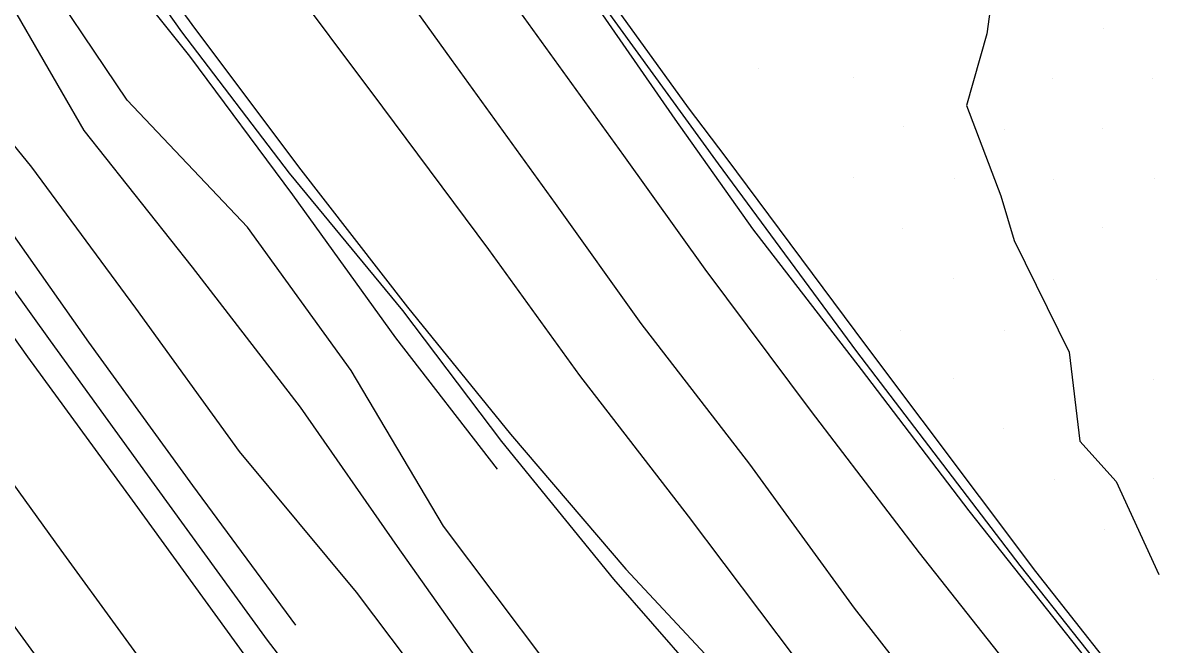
# Model space of a CAD drawing. Extents: x 1602514 to 1609837, y 863887 to 871157.
# Drawn here: x 1605423.3 to 1605585.8, y 867162.4 to 867249.9 of the extents above; entities that cross this region are included whole.
import ezdxf

# ---------------------------------------------------------------- set-up
doc = ezdxf.new("R2010")
doc.units = 0
for name, color, linetype in [('Survey-Centerline', 7, 'Continuous'), ('Survey-Edge of pavement', 7, 'Continuous'), ('Survey-Flow line', 7, 'Continuous'), ('Survey-Ridge Lines', 7, 'Continuous'), ('Survey-Safety', 7, 'Continuous'), ('Survey-Shoulders', 7, 'Continuous'), ('Survey-Spot dirt', 7, 'Continuous')]:
    doc.layers.add(name, color=color, linetype=linetype)

msp = doc.modelspace()

# ---------------------------------------------------------------- linework, layer by layer
at = {"layer": 'Survey-Centerline'}
for points in [[(1605587.53, 867109.21), (1605571.83, 867128.68), (1605555.82, 867147.88), (1605540.41, 867167.58), (1605525.66, 867187.85), (1605510.37, 867207.66), (1605498.3, 867224.56), (1605483.66, 867244.82), (1605469.05, 867265.11), (1605454.59, 867285.5), (1605440.24, 867305.97), (1605425.85, 867326.41), (1605411.5, 867346.87)], [(1605587.53, 867109.21), (1605571.83, 867128.68), (1605555.82, 867147.88), (1605540.41, 867167.58), (1605525.66, 867187.85), (1605510.37, 867207.66), (1605498.3, 867224.56), (1605483.66, 867244.82), (1605469.05, 867265.11), (1605454.59, 867285.5), (1605440.24, 867305.97), (1605425.85, 867326.41), (1605411.5, 867346.87)], [(1605523.05, 867054.56), (1605507.36, 867074.03), (1605491.66, 867093.49), (1605476, 867112.99), (1605460.77, 867132.85), (1605445.48, 867152.66), (1605428.7, 867175.74), (1605414.05, 867196), (1605399.67, 867216.44), (1605385.22, 867236.84), (1605370.86, 867257.3), (1605356.28, 867277.61), (1605341.93, 867298.07), (1605327.6, 867318.56), (1605313.22, 867339)], [(1605523.05, 867054.56), (1605507.36, 867074.03), (1605491.66, 867093.49), (1605476, 867112.99), (1605460.77, 867132.85), (1605445.48, 867152.66), (1605428.7, 867175.74), (1605414.05, 867196), (1605399.67, 867216.44), (1605385.22, 867236.84), (1605370.86, 867257.3), (1605356.28, 867277.61), (1605341.93, 867298.07), (1605327.6, 867318.56), (1605313.22, 867339)]]:
    msp.add_lwpolyline(points, dxfattribs=at)
at = {"layer": 'Survey-Edge of pavement'}
for points in [[(1605192.88, 867469.32), (1605212.53, 867452.47), (1605229.88, 867434.04), (1605245.44, 867414.39), (1605260.22, 867393.43), (1605274.57, 867372.96), (1605288.99, 867352.54), (1605303.35, 867332.08), (1605317.73, 867311.64), (1605332.22, 867291.26), (1605346.57, 867270.8), (1605361.22, 867250.54), (1605375.57, 867230.07), (1605389.96, 867209.63), (1605404.54, 867189.33), (1605419.12, 867169.02), (1605436.58, 867145.12), (1605451.7, 867125.15), (1605467.05, 867105.4), (1605482.67, 867085.87), (1605498.38, 867066.42), (1605514.15, 867047.02)], [(1605192.88, 867469.32), (1605212.53, 867452.47), (1605229.88, 867434.04), (1605245.44, 867414.39), (1605260.22, 867393.43), (1605274.57, 867372.96), (1605288.99, 867352.54), (1605303.35, 867332.08), (1605317.73, 867311.64), (1605332.22, 867291.26), (1605346.57, 867270.8), (1605361.22, 867250.54), (1605375.57, 867230.07), (1605389.96, 867209.63), (1605404.54, 867189.33), (1605419.12, 867169.02), (1605436.58, 867145.12), (1605451.7, 867125.15), (1605467.05, 867105.4), (1605482.67, 867085.87), (1605498.38, 867066.42), (1605514.15, 867047.02)], [(1605596.59, 867116.89), (1605580.73, 867136.22), (1605565.08, 867155.72), (1605549.58, 867175.35), (1605534.37, 867195.24), (1605519.38, 867215.3), (1605507.92, 867231.31), (1605493.27, 867251.57), (1605478.56, 867271.78), (1605464.08, 867292.16), (1605449.72, 867312.62), (1605435.14, 867332.93), (1605420.79, 867353.39)], [(1605596.59, 867116.89), (1605580.73, 867136.22), (1605565.08, 867155.72), (1605549.58, 867175.35), (1605534.37, 867195.24), (1605519.38, 867215.3), (1605507.92, 867231.31), (1605493.27, 867251.57), (1605478.56, 867271.78), (1605464.08, 867292.16), (1605449.72, 867312.62), (1605435.14, 867332.93), (1605420.79, 867353.39)], [(1605374.82, 867351.68), (1605389.18, 867331.22), (1605403.53, 867310.75), (1605418.05, 867290.4), (1605432.4, 867269.94), (1605447.11, 867249.72), (1605462.11, 867229.71), (1605477.47, 867209.95), (1605491.97, 867192.06), (1605508.2, 867173.05), (1605525.29, 867154.77), (1605542.51, 867136.59), (1605559.57, 867118.29), (1605576.73, 867100.06), (1605593.66, 867081.64)], [(1605374.82, 867351.68), (1605389.18, 867331.22), (1605403.53, 867310.75), (1605418.05, 867290.4), (1605432.4, 867269.94), (1605447.11, 867249.72), (1605462.11, 867229.71), (1605477.47, 867209.95), (1605491.97, 867192.06), (1605508.2, 867173.05), (1605525.29, 867154.77), (1605542.51, 867136.59), (1605559.57, 867118.29), (1605576.73, 867100.06), (1605593.66, 867081.64)], [(1605548.29, 867043.19), (1605532.25, 867062.35), (1605516.55, 867081.82), (1605500.88, 867101.31), (1605485.41, 867120.96), (1605470, 867140.67), (1605454.86, 867160.6), (1605438.73, 867182.78), (1605423.99, 867202.97), (1605409.5, 867223.34), (1605395.05, 867243.74), (1605380.7, 867264.2), (1605366.31, 867284.64), (1605351.8, 867305), (1605337.25, 867325.32), (1605322.86, 867345.77)], [(1605548.29, 867043.19), (1605532.25, 867062.35), (1605516.55, 867081.82), (1605500.88, 867101.31), (1605485.41, 867120.96), (1605470, 867140.67), (1605454.86, 867160.6), (1605438.73, 867182.78), (1605423.99, 867202.97), (1605409.5, 867223.34), (1605395.05, 867243.74), (1605380.7, 867264.2), (1605366.31, 867284.64), (1605351.8, 867305), (1605337.25, 867325.32), (1605322.86, 867345.77)]]:
    msp.add_lwpolyline(points, dxfattribs=at)
at = {"layer": 'Survey-Flow line'}
msp.add_lwpolyline([(1605585.65, 867043.74), (1605570.32, 867061.84), (1605552.08, 867079.83), (1605537.41, 867097.18), (1605521.84, 867116.71), (1605505.03, 867136.94), (1605491.02, 867155.09), (1605476.07, 867176.27), (1605462.39, 867195.86), (1605447.19, 867215.58), (1605431.93, 867234.81), (1605419.3, 867256.64), (1605405.26, 867277.1), (1605390.27, 867297.64), (1605375.54, 867317.32), (1605361.68, 867338.05), (1605346.26, 867357.92), (1605331.94, 867378.33), (1605318.99, 867399.94), (1605305.14, 867420.61), (1605290.02, 867440.65), (1605276.63, 867461.66), (1605262.59, 867481.73), (1605260.65, 867487.12)], dxfattribs=at)
msp.add_lwpolyline([(1605585.65, 867043.74), (1605570.32, 867061.84), (1605552.08, 867079.83), (1605537.41, 867097.18), (1605521.84, 867116.71), (1605505.03, 867136.94), (1605491.02, 867155.09), (1605476.07, 867176.27), (1605462.39, 867195.86), (1605447.19, 867215.58), (1605431.93, 867234.81), (1605419.3, 867256.64), (1605405.26, 867277.1), (1605390.27, 867297.64), (1605375.54, 867317.32), (1605361.68, 867338.05), (1605346.26, 867357.92), (1605331.94, 867378.33), (1605318.99, 867399.94), (1605305.14, 867420.61), (1605290.02, 867440.65), (1605276.63, 867461.66), (1605262.59, 867481.73), (1605260.65, 867487.12)], dxfattribs=at)
at = {"layer": 'Survey-Ridge Lines'}
for points in [[(1605299.37, 867547.48), (1605313.7, 867526.23), (1605318.18, 867519.95), (1605334.04, 867497.66), (1605410.89, 867387.13), (1605416.96, 867378.95), (1605448.75, 867333.14), (1605466.83, 867308.36), (1605493.95, 867269.97), (1605517.01, 867238), (1605522.31, 867231.04)], [(1605299.37, 867547.48), (1605313.7, 867526.23), (1605318.18, 867519.95), (1605334.04, 867497.66), (1605410.89, 867387.13), (1605416.96, 867378.95), (1605448.75, 867333.14), (1605466.83, 867308.36), (1605493.95, 867269.97), (1605517.01, 867238), (1605522.31, 867231.04)], [(1605453.83, 867189.63), (1605439.22, 867209.82), (1605424.59, 867229.65), (1605408.71, 867249.14), (1605395.88, 867270.52), (1605379.3, 867289.77), (1605364.15, 867309.33), (1605349.22, 867329.34), (1605335.14, 867350.09), (1605320.8, 867370.52), (1605310.18, 867393.72), (1605294.06, 867412.83), (1605279.85, 867433.48), (1605264.47, 867453.14), (1605250.94, 867473.77), (1605237.46, 867495.9), (1605227.22, 867519)], [(1605453.83, 867189.63), (1605439.22, 867209.82), (1605424.59, 867229.65), (1605408.71, 867249.14), (1605395.88, 867270.52), (1605379.3, 867289.77), (1605364.15, 867309.33), (1605349.22, 867329.34), (1605335.14, 867350.09), (1605320.8, 867370.52), (1605310.18, 867393.72), (1605294.06, 867412.83), (1605279.85, 867433.48), (1605264.47, 867453.14), (1605250.94, 867473.77), (1605237.46, 867495.9), (1605227.22, 867519)], [(1605469.52, 867201.04), (1605454.95, 867221.19), (1605437.98, 867239.07), (1605423.98, 867259.96), (1605409.19, 867279.85), (1605395.73, 867301.56), (1605381.95, 867321.81), (1605368.82, 867343.05), (1605355.33, 867364.3), (1605341.16, 867384.8), (1605324.93, 867404.14), (1605311.4, 867425), (1605296.96, 867445.54), (1605282.74, 867465.95), (1605269.24, 867486.27), (1605249.98, 867505.04), (1605228.27, 867519.75)], [(1605469.52, 867201.04), (1605454.95, 867221.19), (1605437.98, 867239.07), (1605423.98, 867259.96), (1605409.19, 867279.85), (1605395.73, 867301.56), (1605381.95, 867321.81), (1605368.82, 867343.05), (1605355.33, 867364.3), (1605341.16, 867384.8), (1605324.93, 867404.14), (1605311.4, 867425), (1605296.96, 867445.54), (1605282.74, 867465.95), (1605269.24, 867486.27), (1605249.98, 867505.04), (1605228.27, 867519.75)], [(1605576.73, 867100.06), (1605561.84, 867120.21), (1605546.96, 867140.37), (1605532.11, 867160.55), (1605517.03, 867180.53), (1605501.75, 867200.35), (1605488.94, 867218.07), (1605473.98, 867238.12), (1605459.02, 867258.15), (1605444.35, 867278.4), (1605429.92, 867298.73), (1605415.47, 867319.13), (1605401.11, 867339.59)], [(1605576.73, 867100.06), (1605561.84, 867120.21), (1605546.96, 867140.37), (1605532.11, 867160.55), (1605517.03, 867180.53), (1605501.75, 867200.35), (1605488.94, 867218.07), (1605473.98, 867238.12), (1605459.02, 867258.15), (1605444.35, 867278.4), (1605429.92, 867298.73), (1605415.47, 867319.13), (1605401.11, 867339.59)], [(1605527.6, 867328.7), (1605527.33, 867324.57), (1605536.81, 867302.5), (1605556.24, 867272.38), (1605560.8, 867262.58), (1605559.94, 867255.01), (1605559.06, 867248.41), (1605556.19, 867238.35), (1605561, 867225.64), (1605562.91, 867219.34), (1605570.63, 867203.61), (1605572.15, 867191.08), (1605577.26, 867185.41), (1605583.25, 867172.32)], [(1605527.6, 867328.7), (1605527.33, 867324.57), (1605536.81, 867302.5), (1605556.24, 867272.38), (1605560.8, 867262.58), (1605559.94, 867255.01), (1605559.06, 867248.41), (1605556.19, 867238.35), (1605561, 867225.64), (1605562.91, 867219.34), (1605570.63, 867203.61), (1605572.15, 867191.08), (1605577.26, 867185.41), (1605583.25, 867172.32)], [(1605522.31, 867231.04), (1605541.95, 867204.58), (1605565.9, 867172.72), (1605581.44, 867153.05), (1605597.86, 867134.14), (1605613.86, 867114.99), (1605621.79, 867105.2), (1605638.01, 867086.19), (1605653.49, 867066.69), (1605675.23, 867043.27), (1605695.38, 867020.3), (1605716.97, 866997.4), (1605742.84, 866970.29), (1605770.76, 866945.09), (1605788.47, 866927.59), (1605798.35, 866919.46), (1605815.74, 866901.7), (1605823.91, 866891.9), (1605840.68, 866873.71), (1605858.57, 866856.44), (1605877.33, 866839.9)], [(1605522.31, 867231.04), (1605541.95, 867204.58), (1605565.9, 867172.72), (1605581.44, 867153.05), (1605597.86, 867134.14), (1605613.86, 867114.99), (1605621.79, 867105.2), (1605638.01, 867086.19), (1605653.49, 867066.69), (1605675.23, 867043.27), (1605695.38, 867020.3), (1605716.97, 866997.4), (1605742.84, 866970.29), (1605770.76, 866945.09), (1605788.47, 866927.59), (1605798.35, 866919.46), (1605815.74, 866901.7), (1605823.91, 866891.9), (1605840.68, 866873.71), (1605858.57, 866856.44), (1605877.33, 866839.9)], [(1605593.44, 867050.62), (1605578.25, 867068.57), (1605558.36, 867085.24), (1605543.41, 867101.97), (1605527.84, 867121.49), (1605510.93, 867141.85), (1605497.09, 867159.8), (1605482.53, 867179.1), (1605469.52, 867201.04)], [(1605593.44, 867050.62), (1605578.25, 867068.57), (1605558.36, 867085.24), (1605543.41, 867101.97), (1605527.84, 867121.49), (1605510.93, 867141.85), (1605497.09, 867159.8), (1605482.53, 867179.1), (1605469.52, 867201.04)], [(1605562.39, 867055.13), (1605545.79, 867074.43), (1605531.41, 867092.39), (1605515.84, 867111.92), (1605499.13, 867132.03), (1605484.95, 867150.39), (1605470.27, 867169.85), (1605453.83, 867189.63)], [(1605562.39, 867055.13), (1605545.79, 867074.43), (1605531.41, 867092.39), (1605515.84, 867111.92), (1605499.13, 867132.03), (1605484.95, 867150.39), (1605470.27, 867169.85), (1605453.83, 867189.63)]]:
    msp.add_lwpolyline(points, dxfattribs=at)
at = {"layer": 'Survey-Safety'}
for points in [[(1605287.94, 867560.62), (1605314.38, 867522.64), (1605344.8, 867479.24), (1605371.49, 867441.27), (1605409.82, 867386.42), (1605447.79, 867332.57), (1605486.14, 867278.47), (1605521.21, 867230.14)], [(1605287.94, 867560.62), (1605314.38, 867522.64), (1605344.8, 867479.24), (1605371.49, 867441.27), (1605409.82, 867386.42), (1605447.79, 867332.57), (1605486.14, 867278.47), (1605521.21, 867230.14)], [(1605521.21, 867230.14), (1605540.71, 867203.7), (1605563.68, 867173.6), (1605580.52, 867152.36), (1605596.22, 867132.91), (1605612.2, 867113.69), (1605620.17, 867104.04), (1605636.45, 867085.06), (1605652.68, 867066.08), (1605673.78, 867042.15), (1605694.32, 867019.46), (1605715.8, 866996.47), (1605741.98, 866969.57), (1605767.98, 866942.63), (1605785.47, 866924.82), (1605794.41, 866916.06), (1605806.37, 866905.29)], [(1605521.21, 867230.14), (1605540.71, 867203.7), (1605563.68, 867173.6), (1605580.52, 867152.36), (1605596.22, 867132.91), (1605612.2, 867113.69), (1605620.17, 867104.04), (1605636.45, 867085.06), (1605652.68, 867066.08), (1605673.78, 867042.15), (1605694.32, 867019.46), (1605715.8, 866996.47), (1605741.98, 866969.57), (1605767.98, 866942.63), (1605785.47, 866924.82), (1605794.41, 866916.06), (1605806.37, 866905.29)]]:
    msp.add_lwpolyline(points, dxfattribs=at)
at = {"layer": 'Survey-Shoulders'}
for points in [[(1605587.77, 867142.19), (1605572.08, 867161.66), (1605556.55, 867181.26), (1605541.38, 867201.17), (1605526.09, 867220.98), (1605515.17, 867236.4), (1605500.95, 867256.95), (1605486.04, 867277.03), (1605471.75, 867297.54), (1605457.4, 867318), (1605442.85, 867338.33), (1605428.37, 867358.71), (1605413.98, 867379.15), (1605399.59, 867399.59), (1605385.24, 867420.06), (1605370.82, 867440.47), (1605356.47, 867460.94), (1605342.54, 867480.67), (1605328.19, 867501.14), (1605314.1, 867521.78), (1605299.65, 867542.19), (1605285.3, 867562.66), (1605277.49, 867576.89)], [(1605587.77, 867142.19), (1605572.08, 867161.66), (1605556.55, 867181.26), (1605541.38, 867201.17), (1605526.09, 867220.98), (1605515.17, 867236.4), (1605500.95, 867256.95), (1605486.04, 867277.03), (1605471.75, 867297.54), (1605457.4, 867318), (1605442.85, 867338.33), (1605428.37, 867358.71), (1605413.98, 867379.15), (1605399.59, 867399.59), (1605385.24, 867420.06), (1605370.82, 867440.47), (1605356.47, 867460.94), (1605342.54, 867480.67), (1605328.19, 867501.14), (1605314.1, 867521.78), (1605299.65, 867542.19), (1605285.3, 867562.66), (1605277.49, 867576.89)], [(1605490.14, 867187.13), (1605475.81, 867205.61), (1605461.3, 867225.78), (1605446.81, 867245.29), (1605431.11, 867265.01), (1605416.29, 867284.83), (1605401.02, 867305.37), (1605386.95, 867325.32), (1605373.15, 867346.07), (1605358.1, 867366.25), (1605343.98, 867386.78), (1605329.75, 867407.53), (1605315.99, 867428.22), (1605301.56, 867448.79), (1605287.28, 867469.13), (1605272.5, 867488.48), (1605253.74, 867507.79), (1605232.89, 867523.05)], [(1605490.14, 867187.13), (1605475.81, 867205.61), (1605461.3, 867225.78), (1605446.81, 867245.29), (1605431.11, 867265.01), (1605416.29, 867284.83), (1605401.02, 867305.37), (1605386.95, 867325.32), (1605373.15, 867346.07), (1605358.1, 867366.25), (1605343.98, 867386.78), (1605329.75, 867407.53), (1605315.99, 867428.22), (1605301.56, 867448.79), (1605287.28, 867469.13), (1605272.5, 867488.48), (1605253.74, 867507.79), (1605232.89, 867523.05)], [(1605551.46, 867045.87), (1605535.3, 867064.94), (1605519.6, 867084.41), (1605504.04, 867103.98), (1605488.69, 867123.74), (1605473.03, 867143.24), (1605457.77, 867163.07), (1605441.86, 867184.97), (1605427.21, 867205.23), (1605412.6, 867225.51), (1605398.15, 867245.91), (1605383.79, 867266.38), (1605369.41, 867286.82), (1605355.05, 867307.28), (1605340.44, 867327.56), (1605326.05, 867348.01), (1605311.7, 867368.47), (1605297.28, 867388.89), (1605282.93, 867409.35), (1605268.67, 867430.25), (1605254.32, 867450.72), (1605240.23, 867471.37), (1605228.8, 867493.84), (1605219.15, 867517.52)], [(1605551.46, 867045.87), (1605535.3, 867064.94), (1605519.6, 867084.41), (1605504.04, 867103.98), (1605488.69, 867123.74), (1605473.03, 867143.24), (1605457.77, 867163.07), (1605441.86, 867184.97), (1605427.21, 867205.23), (1605412.6, 867225.51), (1605398.15, 867245.91), (1605383.79, 867266.38), (1605369.41, 867286.82), (1605355.05, 867307.28), (1605340.44, 867327.56), (1605326.05, 867348.01), (1605311.7, 867368.47), (1605297.28, 867388.89), (1605282.93, 867409.35), (1605268.67, 867430.25), (1605254.32, 867450.72), (1605240.23, 867471.37), (1605228.8, 867493.84), (1605219.15, 867517.52)], [(1605461.73, 867165.2), (1605447.22, 867184.83), (1605432.6, 867205.03), (1605418.33, 867225.24), (1605403.85, 867245.69), (1605389.26, 867265.87), (1605373.95, 867285.93), (1605359.61, 867306.14), (1605345.3, 867326.6), (1605331.06, 867347.22), (1605316.72, 867367.66), (1605302.28, 867388.13), (1605288.04, 867408.61), (1605273.51, 867429.01), (1605258.88, 867449.22), (1605245.19, 867469.85), (1605231.77, 867491.75), (1605222.74, 867515.79)], [(1605461.73, 867165.2), (1605447.22, 867184.83), (1605432.6, 867205.03), (1605418.33, 867225.24), (1605403.85, 867245.69), (1605389.26, 867265.87), (1605373.95, 867285.93), (1605359.61, 867306.14), (1605345.3, 867326.6), (1605331.06, 867347.22), (1605316.72, 867367.66), (1605302.28, 867388.13), (1605288.04, 867408.61), (1605273.51, 867429.01), (1605258.88, 867449.22), (1605245.19, 867469.85), (1605231.77, 867491.75), (1605222.74, 867515.79)], [(1605590.13, 867078.65), (1605573.45, 867097.28), (1605556.57, 867115.74), (1605539.92, 867134.4), (1605522.98, 867152.81), (1605506.54, 867171.65), (1605490.74, 867191.02), (1605476.82, 867209.5), (1605460.85, 867228.83), (1605445.69, 867248.73), (1605431.24, 867269.12), (1605416.89, 867289.59), (1605402.4, 867309.96), (1605388.05, 867330.43), (1605373.63, 867350.85)], [(1605590.13, 867078.65), (1605573.45, 867097.28), (1605556.57, 867115.74), (1605539.92, 867134.4), (1605522.98, 867152.81), (1605506.54, 867171.65), (1605490.74, 867191.02), (1605476.82, 867209.5), (1605460.85, 867228.83), (1605445.69, 867248.73), (1605431.24, 867269.12), (1605416.89, 867289.59), (1605402.4, 867309.96), (1605388.05, 867330.43), (1605373.63, 867350.85)]]:
    msp.add_lwpolyline(points, dxfattribs=at)
at = {"layer": 'Survey-Spot dirt'}
for p, q in [((1605575.48, 867249.16), (1605575.48, 867249.16)), ((1605575.48, 867249.16), (1605575.48, 867249.16)), ((1605526.86, 867243.58), (1605526.86, 867243.58)), ((1605526.86, 867243.58), (1605526.86, 867243.58)), ((1605540.23, 867242.23), (1605540.23, 867242.23)), ((1605540.23, 867242.23), (1605540.23, 867242.23)), ((1605568.23, 867242.16), (1605568.23, 867242.16)), ((1605568.23, 867242.16), (1605568.23, 867242.16)), ((1605582.41, 867242.1), (1605582.41, 867242.1)), ((1605582.41, 867242.1), (1605582.41, 867242.1)), ((1605547.31, 867235.36), (1605547.31, 867235.36)), ((1605547.31, 867235.36), (1605547.31, 867235.36)), ((1605561.49, 867235.02), (1605561.49, 867235.02)), ((1605561.49, 867235.02), (1605561.49, 867235.02)), ((1605575.39, 867235.09), (1605575.39, 867235.09)), ((1605575.39, 867235.09), (1605575.39, 867235.09)), ((1605540.34, 867228.17), (1605540.34, 867228.17)), ((1605540.34, 867228.17), (1605540.34, 867228.17)), ((1605554.51, 867228.11), (1605554.51, 867228.11)), ((1605554.51, 867228.11), (1605554.51, 867228.11)), ((1605582.7, 867228.07), (1605582.7, 867228.07)), ((1605582.7, 867228.07), (1605582.7, 867228.07)), ((1605568.43, 867227.86), (1605568.43, 867227.86)), ((1605568.43, 867227.86), (1605568.43, 867227.86)), ((1605547.16, 867221.02), (1605547.16, 867221.02)), ((1605547.16, 867221.02), (1605547.16, 867221.02)), ((1605575.4, 867221.14), (1605575.4, 867221.14)), ((1605575.4, 867221.14), (1605575.4, 867221.14)), ((1605554.35, 867213.94), (1605554.35, 867213.94)), ((1605554.35, 867213.94), (1605554.35, 867213.94)), ((1605568.4, 867213.83), (1605568.4, 867213.83)), ((1605568.4, 867213.83), (1605568.4, 867213.83)), ((1605582.92, 867213.85), (1605582.92, 867213.85)), ((1605582.92, 867213.85), (1605582.92, 867213.85)), ((1605546.92, 867206.65), (1605546.92, 867206.65)), ((1605546.92, 867206.65), (1605546.92, 867206.65)), ((1605561.47, 867206.62), (1605561.47, 867206.62)), ((1605561.47, 867206.62), (1605561.47, 867206.62)), ((1605554.4, 867199.84), (1605554.4, 867199.84)), ((1605554.4, 867199.84), (1605554.4, 867199.84)), ((1605582.51, 867199.7), (1605582.51, 867199.7)), ((1605582.51, 867199.7), (1605582.51, 867199.7)), ((1605561.43, 867192.81), (1605561.43, 867192.81)), ((1605561.43, 867192.81), (1605561.43, 867192.81)), ((1605582.57, 867185.8), (1605582.57, 867185.8)), ((1605582.57, 867185.8), (1605582.57, 867185.8)), ((1605568.55, 867185.73), (1605568.55, 867185.73)), ((1605568.55, 867185.73), (1605568.55, 867185.73)), ((1605575.68, 867178.64), (1605575.68, 867178.64)), ((1605575.68, 867178.64), (1605575.68, 867178.64))]:
    msp.add_line(p, q, dxfattribs=at)

doc.saveas('drawing.dxf')
